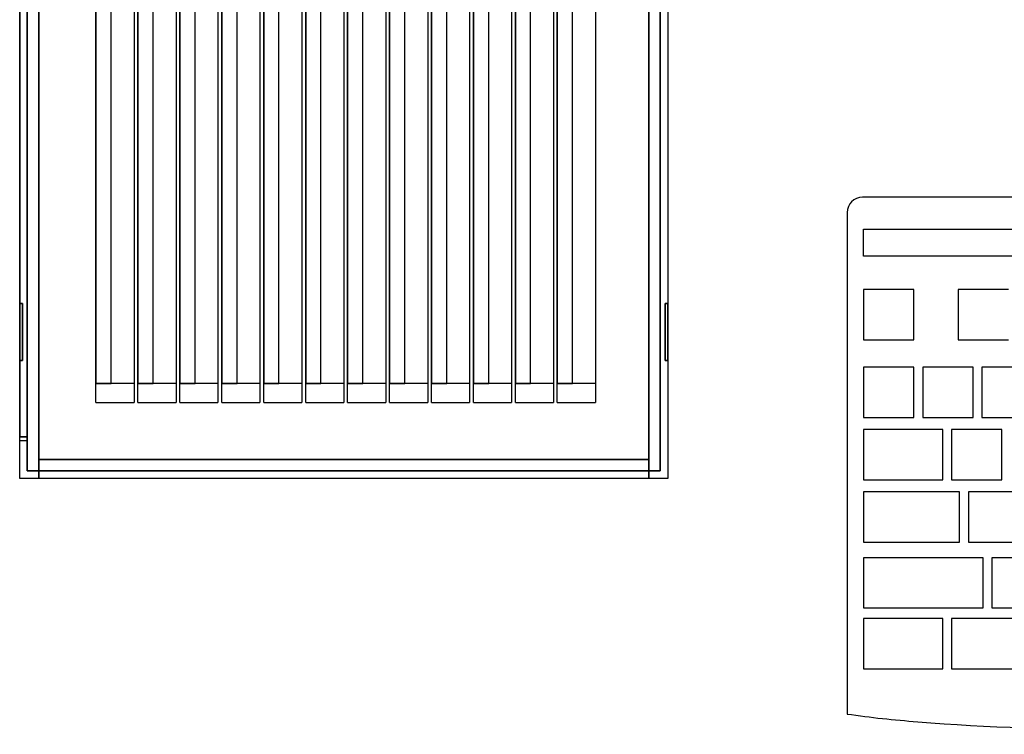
# Model space of a CAD drawing. Header units: millimetres. Extents: x -7023 to 53801, y 9849 to 33561.
# Tile 524 of 537: x 36427 to 36660, y 26871 to 27040. Entities that reach past the tile are written whole.
import ezdxf

# ---------------------------------------------------------------- set-up
doc = ezdxf.new("R2010")
doc.units = ezdxf.units.MM
doc.layers.get('0').update_dxf_attribs({"lineweight": 9})
doc.layers.add('IE_SKD', color=6, linetype='Continuous')

# ---------------------------------------------------------------- blocks, each defined once
blk = doc.blocks.new('AAT_KLIENT_PC')
at = {"extrusion": (0, 1, 0)}
for p, q in [((0, 0, 1845), (0, 2025, 1845)), ((0, 0, 1845), (0, 2025, 1845)), ((22.5, 2025, 1845), (22.5, 0, 1845)), ((22.5, 2025, 1845), (22.5, 0, 1845)), ((742.5, 2025, 1845), (742.5, 0, 1845)), ((742.5, 2025, 1845), (742.5, 0, 1845)), ((765, 2025, 1845), (765, 0, 1845)), ((765, 2025, 1845), (765, 0, 1845)), ((765, 2025, 1845), (765, 0, 1845)), ((765, 2025, 1845), (765, 0, 1845)), ((765, 2025), (765, 0)), ((765, 2025), (765, 0)), ((9, 9, 9), (9, 2016, 9)), ((9, 2016), (9, 9)), ((756, 9, 1845), (756, 2016, 1845)), ((756, 9, 1845), (756, 2016, 1845)), ((756, 9), (756, 2016)), ((756, 9), (756, 2016)), ((756, 2016, 9), (756, 9, 9)), ((756, 9), (756, 2016)), ((0, 49.5, 1845), (0, 1975.5, 1845)), ((0, 49.5, 1845), (0, 1975.5, 1845)), ((0, 1975.5), (0, 49.5)), ((0, 1975.5), (0, 49.5)), ((9, 1975.5, 1845), (9, 49.5, 1845)), ((9, 1975.5, 1845), (9, 49.5, 1845)), ((9, 49.5), (9, 1975.5)), ((9, 49.5), (9, 1975.5)), ((0, 0, 2025), (0, 1269, 2025)), ((0, 0, 2025), (0, 1269, 2025)), ((22.5, 0, 2025), (22.5, 1269, 2025)), ((22.5, 0, 2025), (22.5, 1269, 2025)), ((742.5, 0, 2025), (742.5, 1269, 2025)), ((742.5, 0, 2025), (742.5, 1269, 2025)), ((742.5, 1269, 1935), (742.5, 22.5, 1935)), ((742.5, 1269, 1935), (742.5, 22.5, 1935)), ((765, 1269, 2025), (765, 0, 2025)), ((765, 1269, 2025), (765, 0, 2025)), ((742.5, 22.5, 2025), (742.5, 1260, 2025)), ((742.5, 22.5, 2025), (742.5, 1260, 2025)), ((22.5, 1089, 2025), (22.5, 22.5, 2025)), ((22.5, 22.5, 1935), (22.5, 1089, 1935)), ((22.5, 22.5, 1935), (22.5, 1089, 1935)), ((22.5, 1089, 2025), (22.5, 22.5, 2025)), ((90, 90, 2025), (90, 990, 2025)), ((90, 90, 2025), (90, 990, 2025)), ((135, 990, 2025), (135, 90, 2025)), ((135, 990, 2025), (135, 90, 2025)), ((139.5, 90, 2025), (139.5, 990, 2025)), ((139.5, 90, 2025), (139.5, 990, 2025)), ((184.5, 990, 2025), (184.5, 90, 2025)), ((184.5, 990, 2025), (184.5, 90, 2025)), ((189, 90, 2025), (189, 990, 2025)), ((189, 90, 2025), (189, 990, 2025)), ((234, 990, 2025), (234, 90, 2025)), ((234, 990, 2025), (234, 90, 2025)), ((238.5, 90, 2025), (238.5, 990, 2025)), ((238.5, 90, 2025), (238.5, 990, 2025)), ((283.5, 990, 2025), (283.5, 90, 2025)), ((283.5, 990, 2025), (283.5, 90, 2025)), ((288, 90, 2025), (288, 990, 2025)), ((288, 90, 2025), (288, 990, 2025)), ((333, 990, 2025), (333, 90, 2025)), ((333, 990, 2025), (333, 90, 2025)), ((337.5, 90, 2025), (337.5, 990, 2025)), ((337.5, 90, 2025), (337.5, 990, 2025)), ((382.5, 990, 2025), (382.5, 90, 2025)), ((382.5, 990, 2025), (382.5, 90, 2025)), ((387, 90, 2025), (387, 990, 2025)), ((387, 90, 2025), (387, 990, 2025)), ((432, 990, 2025), (432, 90, 2025)), ((432, 990, 2025), (432, 90, 2025)), ((436.5, 90, 2025), (436.5, 990, 2025)), ((436.5, 90, 2025), (436.5, 990, 2025)), ((481.5, 990, 2025), (481.5, 90, 2025)), ((481.5, 990, 2025), (481.5, 90, 2025)), ((486, 90, 2025), (486, 990, 2025)), ((486, 90, 2025), (486, 990, 2025)), ((531, 990, 2025), (531, 90, 2025)), ((531, 990, 2025), (531, 90, 2025)), ((535.5, 90, 2025), (535.5, 990, 2025)), ((535.5, 90, 2025), (535.5, 990, 2025)), ((580.5, 990, 2025), (580.5, 90, 2025)), ((580.5, 990, 2025), (580.5, 90, 2025)), ((90, 976.5, 1935), (90, 112.5, 1935)), ((90, 976.5, 1935), (90, 112.5, 1935)), ((108, 112.5, 1935), (108, 976.5, 1935)), ((108, 112.5, 1935), (108, 976.5, 1935)), ((139.5, 976.5, 1935), (139.5, 112.5, 1935)), ((139.5, 976.5, 1935), (139.5, 112.5, 1935)), ((157.5, 112.5, 1935), (157.5, 976.5, 1935)), ((157.5, 112.5, 1935), (157.5, 976.5, 1935)), ((189, 976.5, 1935), (189, 112.5, 1935)), ((189, 976.5, 1935), (189, 112.5, 1935)), ((207, 112.5, 1935), (207, 976.5, 1935)), ((207, 112.5, 1935), (207, 976.5, 1935)), ((238.5, 976.5, 1935), (238.5, 112.5, 1935)), ((238.5, 976.5, 1935), (238.5, 112.5, 1935)), ((256.5, 112.5, 1935), (256.5, 976.5, 1935)), ((256.5, 112.5, 1935), (256.5, 976.5, 1935)), ((288, 976.5, 1935), (288, 112.5, 1935)), ((288, 976.5, 1935), (288, 112.5, 1935)), ((306, 112.5, 1935), (306, 976.5, 1935)), ((306, 112.5, 1935), (306, 976.5, 1935)), ((337.5, 976.5, 1935), (337.5, 112.5, 1935)), ((337.5, 976.5, 1935), (337.5, 112.5, 1935)), ((355.5, 112.5, 1935), (355.5, 976.5, 1935)), ((355.5, 112.5, 1935), (355.5, 976.5, 1935)), ((387, 976.5, 1935), (387, 112.5, 1935)), ((387, 976.5, 1935), (387, 112.5, 1935)), ((405, 112.5, 1935), (405, 976.5, 1935)), ((405, 112.5, 1935), (405, 976.5, 1935)), ((436.5, 976.5, 1935), (436.5, 112.5, 1935)), ((436.5, 976.5, 1935), (436.5, 112.5, 1935)), ((454.5, 112.5, 1935), (454.5, 976.5, 1935)), ((454.5, 112.5, 1935), (454.5, 976.5, 1935)), ((486, 976.5, 1935), (486, 112.5, 1935)), ((486, 976.5, 1935), (486, 112.5, 1935)), ((504, 112.5, 1935), (504, 976.5, 1935)), ((504, 112.5, 1935), (504, 976.5, 1935)), ((535.5, 976.5, 1935), (535.5, 112.5, 1935)), ((535.5, 976.5, 1935), (535.5, 112.5, 1935)), ((553.5, 112.5, 1935), (553.5, 976.5, 1935)), ((553.5, 112.5, 1935), (553.5, 976.5, 1935)), ((585, 90, 2025), (585, 959.6, 2025)), ((585, 959.6, 1935), (585, 112.5, 1935)), ((585, 959.6, 1935), (585, 112.5, 1935)), ((585, 90, 2025), (585, 959.6, 2025)), ((679.5, 644.6, 2025), (679.5, 90, 2025)), ((679.5, 644.6, 2025), (679.5, 90, 2025)), ((603, 112.5, 1935), (603, 608.6, 1935)), ((603, 112.5, 1935), (603, 608.6, 1935)), ((652.5, 112.5, 1935), (652.5, 605.6, 1935)), ((652.5, 112.5, 1935), (652.5, 605.6, 1935)), ((630, 599.6, 2025), (630, 90, 2025)), ((630, 599.6, 2025), (630, 90, 2025)), ((634.5, 90, 2025), (634.5, 599.8, 2025)), ((634.5, 90, 2025), (634.5, 599.8, 2025)), ((634.5, 599.8, 1935), (634.5, 112.5, 1935)), ((634.5, 599.8, 1935), (634.5, 112.5, 1935)), ((0, 207, 123.7), (3.2, 207, 123.7)), ((0, 207, 123.7), (3.2, 207, 123.7)), ((3.2, 207, 1721.2), (0, 207, 1721.2)), ((0, 207, 123.7), (0, 207, 1721.2)), ((3.2, 207, 1721.2), (0, 207, 1721.2)), ((0, 207, 123.7), (0, 207, 1721.2)), ((3.2, 207, 123.7), (3.2, 207, 1721.2)), ((3.2, 207, 123.7), (3.2, 207, 1721.2)), ((761.8, 207, 123.7), (765, 207, 123.7)), ((761.8, 207, 123.7), (765, 207, 123.7)), ((765, 207, 1721.2), (761.8, 207, 1721.2)), ((761.8, 207, 123.7), (761.8, 207, 1721.2)), ((761.8, 207, 123.7), (761.8, 207, 1721.2)), ((765, 207, 1721.2), (761.8, 207, 1721.2)), ((765, 207, 1721.2), (765, 207, 123.7)), ((765, 207, 1721.2), (765, 207, 123.7)), ((3.2, 139.5, 123.7), (0, 139.5, 123.7)), ((0, 139.5, 1721.2), (0, 139.5, 123.7)), ((0, 139.5, 1721.2), (3.2, 139.5, 1721.2)), ((3.2, 139.5, 123.7), (0, 139.5, 123.7)), ((0, 139.5, 1721.2), (3.2, 139.5, 1721.2)), ((0, 139.5, 1721.2), (0, 139.5, 123.7)), ((3.2, 139.5, 1721.2), (3.2, 139.5, 123.7)), ((3.2, 139.5, 1721.2), (3.2, 139.5, 123.7)), ((765, 139.5, 123.7), (761.8, 139.5, 123.7)), ((761.8, 139.5, 1721.2), (761.8, 139.5, 123.7)), ((761.8, 139.5, 1721.2), (765, 139.5, 1721.2)), ((765, 139.5, 123.7), (761.8, 139.5, 123.7)), ((761.8, 139.5, 1721.2), (761.8, 139.5, 123.7)), ((761.8, 139.5, 1721.2), (765, 139.5, 1721.2)), ((765, 139.5, 123.7), (765, 139.5, 1721.2)), ((765, 139.5, 123.7), (765, 139.5, 1721.2)), ((134.8, 112.5, 2002.5), (90, 112.5, 2002.5)), ((134.8, 112.5, 2002.5), (90, 112.5, 2002.5)), ((90, 112.5, 1935), (108, 112.5, 1935)), ((90, 112.5, 2002.5), (90, 112.5, 1935)), ((90, 112.5, 1935), (108, 112.5, 1935)), ((90, 112.5, 2002.5), (90, 112.5, 1935)), ((184.3, 112.5, 2002.5), (139.5, 112.5, 2002.5)), ((184.3, 112.5, 2002.5), (139.5, 112.5, 2002.5)), ((139.5, 112.5, 1935), (157.5, 112.5, 1935)), ((139.5, 112.5, 2002.5), (139.5, 112.5, 1935)), ((139.5, 112.5, 1935), (157.5, 112.5, 1935)), ((139.5, 112.5, 2002.5), (139.5, 112.5, 1935)), ((233.8, 112.5, 2002.5), (189, 112.5, 2002.5)), ((233.8, 112.5, 2002.5), (189, 112.5, 2002.5)), ((189, 112.5, 1935), (207, 112.5, 1935)), ((189, 112.5, 2002.5), (189, 112.5, 1935)), ((189, 112.5, 1935), (207, 112.5, 1935)), ((189, 112.5, 2002.5), (189, 112.5, 1935)), ((283.3, 112.5, 2002.5), (238.5, 112.5, 2002.5)), ((283.3, 112.5, 2002.5), (238.5, 112.5, 2002.5)), ((238.5, 112.5, 1935), (256.5, 112.5, 1935)), ((238.5, 112.5, 2002.5), (238.5, 112.5, 1935)), ((238.5, 112.5, 1935), (256.5, 112.5, 1935)), ((238.5, 112.5, 2002.5), (238.5, 112.5, 1935)), ((332.8, 112.5, 2002.5), (288, 112.5, 2002.5)), ((332.8, 112.5, 2002.5), (288, 112.5, 2002.5)), ((288, 112.5, 1935), (306, 112.5, 1935)), ((288, 112.5, 2002.5), (288, 112.5, 1935)), ((288, 112.5, 1935), (306, 112.5, 1935)), ((288, 112.5, 2002.5), (288, 112.5, 1935)), ((382.3, 112.5, 2002.5), (337.5, 112.5, 2002.5)), ((382.3, 112.5, 2002.5), (337.5, 112.5, 2002.5)), ((337.5, 112.5, 1935), (355.5, 112.5, 1935)), ((337.5, 112.5, 2002.5), (337.5, 112.5, 1935)), ((337.5, 112.5, 1935), (355.5, 112.5, 1935)), ((337.5, 112.5, 2002.5), (337.5, 112.5, 1935)), ((431.8, 112.5, 2002.5), (387, 112.5, 2002.5)), ((431.8, 112.5, 2002.5), (387, 112.5, 2002.5)), ((387, 112.5, 1935), (405, 112.5, 1935)), ((387, 112.5, 2002.5), (387, 112.5, 1935)), ((387, 112.5, 1935), (405, 112.5, 1935)), ((387, 112.5, 2002.5), (387, 112.5, 1935)), ((481.3, 112.5, 2002.5), (436.5, 112.5, 2002.5)), ((481.3, 112.5, 2002.5), (436.5, 112.5, 2002.5)), ((436.5, 112.5, 1935), (454.5, 112.5, 1935)), ((436.5, 112.5, 2002.5), (436.5, 112.5, 1935)), ((436.5, 112.5, 1935), (454.5, 112.5, 1935)), ((436.5, 112.5, 2002.5), (436.5, 112.5, 1935)), ((486, 112.5, 1935), (504, 112.5, 1935)), ((486, 112.5, 2002.5), (486, 112.5, 1935)), ((486, 112.5, 1935), (504, 112.5, 1935)), ((486, 112.5, 2002.5), (486, 112.5, 1935)), ((530.8, 112.5, 2002.5), (486, 112.5, 2002.5)), ((530.8, 112.5, 2002.5), (486, 112.5, 2002.5)), ((580.3, 112.5, 2002.5), (535.5, 112.5, 2002.5)), ((580.3, 112.5, 2002.5), (535.5, 112.5, 2002.5)), ((535.5, 112.5, 1935), (553.5, 112.5, 1935)), ((535.5, 112.5, 2002.5), (535.5, 112.5, 1935)), ((535.5, 112.5, 1935), (553.5, 112.5, 1935)), ((535.5, 112.5, 2002.5), (535.5, 112.5, 1935)), ((629.8, 112.5, 2002.5), (585, 112.5, 2002.5)), ((629.8, 112.5, 2002.5), (585, 112.5, 2002.5)), ((585, 112.5, 1935), (603, 112.5, 1935)), ((585, 112.5, 2002.5), (585, 112.5, 1935)), ((585, 112.5, 1935), (603, 112.5, 1935)), ((585, 112.5, 2002.5), (585, 112.5, 1935)), ((679.3, 112.5, 2002.5), (634.5, 112.5, 2002.5)), ((679.3, 112.5, 2002.5), (634.5, 112.5, 2002.5)), ((634.5, 112.5, 1935), (652.5, 112.5, 1935)), ((634.5, 112.5, 2002.5), (634.5, 112.5, 1935)), ((634.5, 112.5, 2002.5), (634.5, 112.5, 1935)), ((634.5, 112.5, 1935), (652.5, 112.5, 1935)), ((90, 90, 2025), (135, 90, 2025)), ((90, 90, 2025), (135, 90, 2025)), ((139.5, 90, 2025), (184.5, 90, 2025)), ((139.5, 90, 2025), (184.5, 90, 2025)), ((189, 90, 2025), (234, 90, 2025)), ((189, 90, 2025), (234, 90, 2025)), ((238.5, 90, 2025), (283.5, 90, 2025)), ((238.5, 90, 2025), (283.5, 90, 2025)), ((288, 90, 2025), (333, 90, 2025)), ((288, 90, 2025), (333, 90, 2025)), ((337.5, 90, 2025), (382.5, 90, 2025)), ((337.5, 90, 2025), (382.5, 90, 2025)), ((387, 90, 2025), (432, 90, 2025)), ((387, 90, 2025), (432, 90, 2025)), ((436.5, 90, 2025), (481.5, 90, 2025)), ((436.5, 90, 2025), (481.5, 90, 2025)), ((486, 90, 2025), (531, 90, 2025)), ((486, 90, 2025), (531, 90, 2025)), ((535.5, 90, 2025), (580.5, 90, 2025)), ((535.5, 90, 2025), (580.5, 90, 2025)), ((585, 90, 2025), (630, 90, 2025)), ((585, 90, 2025), (630, 90, 2025)), ((634.5, 90, 2025), (679.5, 90, 2025)), ((634.5, 90, 2025), (679.5, 90, 2025)), ((9, 49.5, 1845), (0, 49.5, 1845)), ((9, 49.5, 1845), (0, 49.5, 1845)), ((0, 49.5), (9, 49.5)), ((0, 49.5), (9, 49.5)), ((0, 49.5, 1845), (0, 49.5)), ((0, 49.5, 1845), (0, 49.5)), ((9, 49.5, 1845), (9, 49.5)), ((9, 49.5, 1845), (9, 49.5)), ((0, 0, 1845), (0, 45, 1845)), ((0, 45, 1845), (9, 45, 1845)), ((0, 45, 1845), (9, 45, 1845)), ((0, 0, 1845), (0, 45, 1845)), ((0, 0), (0, 45)), ((0, 45), (9, 45)), ((0, 0), (0, 45)), ((0, 45), (9, 45)), ((0, 45), (0, 45, 1845)), ((0, 45), (0, 45, 1845)), ((9, 45, 1845), (9, 9, 1845)), ((9, 45, 1845), (9, 9, 1845)), ((9, 45), (9, 9)), ((9, 45), (9, 9)), ((9, 45), (9, 45, 1845)), ((9, 45), (9, 45, 1845)), ((22.5, 22.5, 2025), (22.5, 22.5, 1935)), ((22.5, 22.5, 2025), (22.5, 22.5, 1935)), ((22.5, 22.5, 2025), (742.5, 22.5, 2025)), ((742.5, 22.5, 1935), (22.5, 22.5, 1935)), ((742.5, 22.5, 1935), (22.5, 22.5, 1935)), ((22.5, 22.5, 2025), (742.5, 22.5, 2025)), ((742.5, 22.5, 2025), (22.5, 22.5, 2025)), ((742.5, 22.5, 2025), (22.5, 22.5, 2025)), ((22.5, 22.5, 1845), (742.5, 22.5, 1845)), ((22.5, 22.5, 1845), (742.5, 22.5, 1845)), ((22.5, 0, 2025), (22.5, 22.5, 2025)), ((22.5, 0, 2025), (22.5, 22.5, 2025)), ((22.5, 22.5, 1845), (22.5, 22.5, 2025)), ((22.5, 22.5, 1845), (22.5, 0, 1845)), ((22.5, 22.5, 1845), (22.5, 22.5, 2025)), ((22.5, 22.5, 1845), (22.5, 0, 1845)), ((742.5, 22.5, 2025), (742.5, 22.5, 1935)), ((742.5, 22.5, 2025), (742.5, 22.5, 1935)), ((742.5, 22.5, 1845), (742.5, 22.5, 2025)), ((742.5, 22.5, 2025), (742.5, 0, 2025)), ((742.5, 0, 1845), (742.5, 22.5, 1845)), ((742.5, 22.5, 2025), (742.5, 0, 2025)), ((742.5, 22.5, 1845), (742.5, 22.5, 2025)), ((742.5, 0, 1845), (742.5, 22.5, 1845)), ((765, 0, 1845), (0, 0, 1845)), ((765, 0, 1845), (0, 0, 1845)), ((0, 0, 1845), (0, 0, 2025)), ((22.5, 0, 1845), (0, 0, 1845)), ((22.5, 0, 2025), (0, 0, 2025)), ((0, 0, 1845), (0, 0, 2025)), ((22.5, 0, 1845), (0, 0, 1845)), ((22.5, 0, 2025), (0, 0, 2025)), ((765, 0), (0, 0)), ((765, 0), (0, 0)), ((0, 0), (0, 0, 1845)), ((0, 0), (0, 0, 1845)), ((9, 9, 1845), (756, 9, 1845)), ((9, 9, 1845), (756, 9, 1845)), ((9, 9), (756, 9)), ((9, 9), (756, 9)), ((756, 9, 9), (9, 9, 9)), ((9, 9), (756, 9)), ((9, 9, 9), (9, 9)), ((9, 9, 9), (9, 9)), ((9, 9), (9, 9, 1845)), ((9, 9), (9, 9, 1845)), ((742.5, 0, 2025), (22.5, 0, 2025)), ((742.5, 0, 1845), (22.5, 0, 1845)), ((742.5, 0, 2025), (22.5, 0, 2025)), ((742.5, 0, 1845), (22.5, 0, 1845)), ((22.5, 0, 2025), (22.5, 0, 1845)), ((22.5, 0, 2025), (22.5, 0, 1845)), ((22.5, 0, 1845), (22.5, 0, 2025)), ((22.5, 0, 1845), (22.5, 0, 2025)), ((765, 0, 2025), (742.5, 0, 2025)), ((742.5, 0, 1845), (742.5, 0, 2025)), ((765, 0, 1845), (742.5, 0, 1845)), ((742.5, 0, 2025), (742.5, 0, 1845)), ((742.5, 0, 2025), (742.5, 0, 1845)), ((756, 9, 9), (756, 9)), ((756, 9, 9), (756, 9)), ((756, 9), (756, 9, 1845)), ((756, 9), (756, 9, 1845)), ((765, 0, 1845), (765, 0, 2025)), ((765, 0), (765, 0, 1845)), ((765, 0), (765, 0, 1845))]:
    blk.add_line(p, q, dxfattribs=at)
for p, q in [((0, 1980), (0, 54)), ((2574.3, 332.3, 24), (994.6, 332.3, 24)), ((976.6, 314.3, 24), (976.6, -278, 24)), ((996, 294.4, 24), (2564.5, 294.4, 24)), ((996, 262.6, 24), (996, 294.4, 24)), ((2564.5, 262.6, 24), (996, 262.6, 24)), ((1055.3, 223.3, 24), (995.9, 223.3, 24)), ((995.9, 223.3, 24), (995.9, 163.9, 24)), ((1055.3, 163.9, 24), (1055.3, 223.3, 24)), ((1166.9, 223.3, 24), (1107.5, 223.3, 24)), ((1107.5, 223.3, 24), (1107.5, 163.9, 24)), ((995.9, 163.9, 24), (1055.3, 163.9, 24)), ((1107.5, 163.9, 24), (1166.9, 163.9, 24)), ((1055.4, 131.7, 24), (996, 131.7, 24)), ((996, 131.7, 24), (996, 72.3, 24)), ((1055.4, 72.3, 24), (1055.4, 131.7, 24)), ((1125.2, 131.7, 24), (1065.8, 131.7, 24)), ((1065.8, 131.7, 24), (1065.8, 72.3, 24)), ((1125.2, 72.3, 24), (1125.2, 131.7, 24)), ((1194.9, 131.7, 24), (1135.5, 131.7, 24)), ((1135.5, 131.7, 24), (1135.5, 72.3, 24)), ((996, 72.3, 24), (1055.4, 72.3, 24)), ((1065.8, 72.3, 24), (1125.2, 72.3, 24)), ((1135.5, 72.3, 24), (1194.9, 72.3, 24)), ((1089.3, 58, 24), (996, 58, 24)), ((996, 58, 24), (996, -1.4, 24)), ((1089.3, -1.4, 24), (1089.3, 58, 24)), ((1159.1, 58, 24), (1099.7, 58, 24)), ((1099.7, 58, 24), (1099.7, -1.4, 24)), ((1159.1, -1.4, 24), (1159.1, 58, 24)), ((996, -1.4, 24), (1089.3, -1.4, 24)), ((1099.7, -1.4, 24), (1159.1, -1.4, 24)), ((1109.2, -15.7, 24), (996, -15.7, 24)), ((996, -15.7, 24), (996, -75.1, 24)), ((1109.2, -75.1, 24), (1109.2, -15.7, 24)), ((1179, -15.7, 24), (1119.6, -15.7, 24)), ((1119.6, -15.7, 24), (1119.6, -75.1, 24)), ((996, -75.1, 24), (1109.2, -75.1, 24)), ((1119.6, -75.1, 24), (1179, -75.1, 24)), ((1137.1, -93.4, 24), (996, -93.4, 24)), ((996, -93.4, 24), (996, -152.8, 24)), ((1137.1, -152.8, 24), (1137.1, -93.4, 24)), ((1206.9, -93.4, 24), (1147.5, -93.4, 24)), ((1147.5, -93.4, 24), (1147.5, -152.8, 24)), ((996, -152.8, 24), (1137.1, -152.8, 24)), ((1147.5, -152.8, 24), (1206.9, -152.8, 24)), ((1089.3, -165.1, 24), (996, -165.1, 24)), ((996, -165.1, 24), (996, -224.5, 24)), ((1089.3, -224.5, 24), (1089.3, -165.1, 24)), ((1174.9, -165.1, 24), (1099.7, -165.1, 24)), ((1099.7, -165.1, 24), (1099.7, -224.5, 24)), ((996, -224.5, 24), (1089.3, -224.5, 24)), ((1099.7, -224.5, 24), (1174.9, -224.5, 24))]:
    blk.add_line(p, q)
blk.add_arc((994.6, 314.3, 24), 18, 90, 180)
at = {"extrusion": (1, 0, 0)}
for centre, start, end in [((173.2, 123.7), 180, 0), ((173.2, 1721.2), 0, 180), ((173.2, 123.7), 180, 0), ((173.2, 1721.2), 0, 180), ((173.2, 123.7, 761.8), 180, 0), ((173.2, 123.7, 761.8), 180, 0), ((173.2, 1721.2, 761.8), 0, 180), ((173.2, 1721.2, 761.8), 0, 180)]:
    blk.add_arc(centre, 33.7, start, end, dxfattribs=at)
at = {"extrusion": (-1, 0, 0)}
for centre, radius, start, end in [((-173.2, 123.7, -3.2), 33.7, 180, 0), ((-173.2, 1721.2, -3.2), 33.7, 0, 180), ((-173.2, 123.7, -3.2), 33.7, 180, 0), ((-173.2, 1721.2, -3.2), 33.7, 0, 180), ((-173.2, 123.7, -765), 33.7, 180, 0), ((-173.2, 1721.2, -765), 33.7, 0, 180), ((-173.2, 1721.2, -765), 33.7, 0, 180), ((-173.2, 123.7, -765), 33.7, 180, 0), ((-90, 2002.5, -90), 22.5, 90, 180), ((-90, 2002.5, -90), 22.5, 90, 180), ((-90, 2002.5, -139.5), 22.5, 90, 180), ((-90, 2002.5, -139.5), 22.5, 90, 180), ((-90, 2002.5, -189), 22.5, 90, 180), ((-90, 2002.5, -189), 22.5, 90, 180), ((-90, 2002.5, -238.5), 22.5, 90, 180), ((-90, 2002.5, -238.5), 22.5, 90, 180), ((-90, 2002.5, -288), 22.5, 90, 180), ((-90, 2002.5, -288), 22.5, 90, 180), ((-90, 2002.5, -337.5), 22.5, 90, 180), ((-90, 2002.5, -337.5), 22.5, 90, 180), ((-90, 2002.5, -387), 22.5, 90, 180), ((-90, 2002.5, -387), 22.5, 90, 180), ((-90, 2002.5, -436.5), 22.5, 90, 180), ((-90, 2002.5, -436.5), 22.5, 90, 180), ((-90, 2002.5, -486), 22.5, 90, 180), ((-90, 2002.5, -486), 22.5, 90, 180), ((-90, 2002.5, -535.5), 22.5, 90, 180), ((-90, 2002.5, -535.5), 22.5, 90, 180), ((-90, 2002.5, -585), 22.5, 90, 180), ((-90, 2002.5, -585), 22.5, 90, 180), ((-90, 2002.5, -634.5), 22.5, 90, 180), ((-90, 2002.5, -634.5), 22.5, 90, 180)]:
    blk.add_arc(centre, radius, start, end, dxfattribs=at)
at = {"extrusion": (0, 1, 0)}
for centre in [(-4.3, 2015.2, 112.5), (-4.3, 2015.2, 112.5), (-53.8, 2015.2, 112.5), (-53.8, 2015.2, 112.5), (-103.3, 2015.2, 112.5), (-103.3, 2015.2, 112.5), (-152.8, 2015.2, 112.5), (-152.8, 2015.2, 112.5), (-202.3, 2015.2, 112.5), (-202.3, 2015.2, 112.5), (-251.8, 2015.2, 112.5), (-251.8, 2015.2, 112.5), (-301.3, 2015.2, 112.5), (-301.3, 2015.2, 112.5), (-350.8, 2015.2, 112.5), (-350.8, 2015.2, 112.5), (-400.3, 2015.2, 112.5), (-400.3, 2015.2, 112.5), (-449.8, 2015.2, 112.5), (-449.8, 2015.2, 112.5), (-499.3, 2015.2, 112.5), (-499.3, 2015.2, 112.5), (-548.8, 2015.2, 112.5), (-548.8, 2015.2, 112.5)]:
    blk.add_arc(centre, 131.1, 185.5423, 217.705, dxfattribs=at)
blk.add_open_spline([(976.6, -278, 24), (1004.2, -282.2, 24), (1114.9, -292.9, 24), (1309.1, -299.4, 24), (1570.6, -281.4, 24), (1857.6, -268.8, 24), (2100, -279.2, 24), (2316.3, -302, 24), (2457.9, -301.9, 24), (2560.6, -291.8, 24), (2592.3, -287.9, 24)], degree=3, knots=[9.354773, 9.354773, 9.354773, 9.354773, 30.463822, 93.406238, 156.388822, 228.905053, 311.015538, 339.812629, 393.6638, 417.895992, 417.895992, 417.895992, 417.895992])

msp = doc.modelspace()

# ---------------------------------------------------------------- linework, layer by layer
at = {"layer": 'IE_SKD', "color": 0, "linetype": 'Continuous', "lineweight": 0}
msp.add_line((36426.77, 26968.89, -175.15), (36426.77, 26964.48, -175.15), dxfattribs=at)

# ---------------------------------------------------------------- block references
at = {"layer": 'IE_SKD', "xscale": 0.2009688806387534, "yscale": 0.2009688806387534, "zscale": 0.2009688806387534}
msp.add_blockref('AAT_KLIENT_PC', (36426.77, 26931.38, -200.02), dxfattribs=at)

doc.saveas('drawing.dxf')
